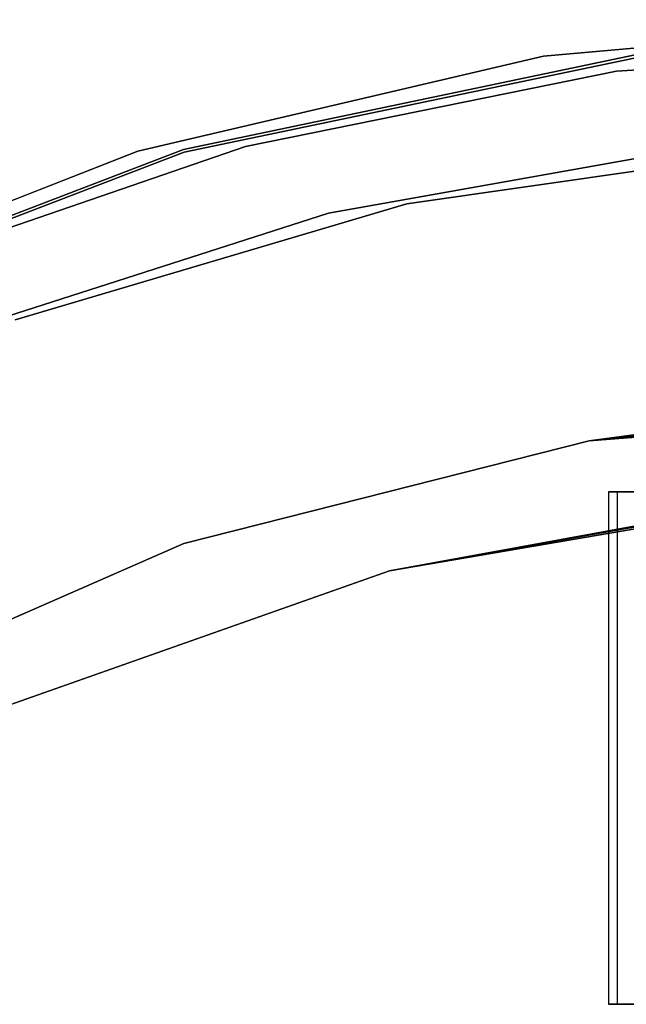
# Model space of a CAD drawing. Extents: x -91 to 91, y -91 to 262.
# Tile 355 of 480: x -17 to -7, y 34 to 51. Entities that reach past the tile are written whole.
import ezdxf

# ---------------------------------------------------------------- set-up
doc = ezdxf.new("R2010")
doc.units = 0
doc.header["$LTSCALE"] = 25.4
doc.layers.get('0').update_dxf_attribs({"linetype": 'CONTINUOUS'})

# ---------------------------------------------------------------- blocks, each defined once
blk = doc.blocks.new('ETE0_STL_1')
at = {"color": 0}
for p, q in [((-0.833, 51.243, 162.508), (-8.118, 50.603, 162.508)), ((-8.118, 50.603, 164.508), (-0.833, 51.243, 164.508)), ((-8.118, 50.603, 164.508), (-0.833, 51.243, 164.508)), ((-0.833, 51.243, 162.508), (-8.118, 50.603, 162.508)), ((-0.206, 50.8, 327.508), (-6.835, 50.338, 327.508)), ((-6.835, 50.338, 321.008), (-0.206, 50.8, 321.008)), ((-0.206, 50.8, 327.508), (-6.835, 50.338, 327.508)), ((-6.835, 50.338, 321.008), (-0.206, 50.8, 321.008)), ((-8.118, 50.603, 162.508), (-15.237, 48.933, 162.508)), ((-15.237, 48.933, 164.508), (-8.118, 50.603, 164.508)), ((-15.237, 48.933, 164.508), (-8.118, 50.603, 164.508)), ((-8.118, 50.603, 162.508), (-15.237, 48.933, 162.508)), ((-6.397, 50.648, 327.508), (-14.438, 48.966, 327.508)), ((-14.438, 48.966, 160.508), (-6.397, 50.648, 160.508)), ((-6.397, 50.648, 327.508), (-14.438, 48.966, 327.508)), ((-14.438, 48.966, 160.508), (-6.397, 50.648, 160.508)), ((-14.424, 48.918, 327.508), (-6.39, 50.598, 327.508)), ((-6.39, 50.598, 160.508), (-14.424, 48.918, 160.508)), ((-6.39, 50.598, 160.508), (-14.424, 48.918, 160.508)), ((-14.424, 48.918, 327.508), (-6.39, 50.598, 327.508)), ((-8.118, 50.603, 164.508), (-8.118, 50.603, 162.508)), ((-8.118, 50.603, 164.508), (-8.118, 50.603, 162.508)), ((-6.835, 50.338, 327.508), (-13.347, 49.015, 327.508)), ((-13.347, 49.015, 321.008), (-6.835, 50.338, 321.008)), ((-6.835, 50.338, 327.508), (-13.347, 49.015, 327.508)), ((-13.347, 49.015, 321.008), (-6.835, 50.338, 321.008)), ((-6.835, 50.338, 327.508), (-6.835, 50.338, 321.008)), ((-6.835, 50.338, 327.508), (-6.835, 50.338, 321.008)), ((-14.438, 48.966, 327.508), (-22.106, 46.016, 327.508)), ((-22.106, 46.016, 160.508), (-14.438, 48.966, 160.508)), ((-14.438, 48.966, 327.508), (-22.106, 46.016, 327.508)), ((-22.106, 46.016, 160.508), (-14.438, 48.966, 160.508)), ((-13.347, 49.015, 327.508), (-19.63, 46.854, 327.508)), ((-19.63, 46.854, 321.008), (-13.347, 49.015, 321.008)), ((-13.347, 49.015, 327.508), (-19.63, 46.854, 327.508)), ((-19.63, 46.854, 321.008), (-13.347, 49.015, 321.008)), ((-14.438, 48.966, 327.508), (-14.438, 48.966, 160.508)), ((-14.438, 48.966, 327.508), (-14.438, 48.966, 160.508)), ((-13.347, 49.015, 327.508), (-13.347, 49.015, 321.008)), ((-13.347, 49.015, 327.508), (-13.347, 49.015, 321.008)), ((-11.89, 47.845, 327.508), (-5.406, 49.003, 327.508)), ((-5.406, 49.003, 321.008), (-11.89, 47.845, 321.008)), ((-5.406, 49.003, 321.008), (-11.89, 47.845, 321.008)), ((-11.89, 47.845, 327.508), (-5.406, 49.003, 327.508)), ((-3.413, 49.031, 327.508), (-10.516, 48.012, 327.508)), ((-10.516, 48.012, 328.508), (-3.413, 49.031, 328.508)), ((-10.516, 48.012, 328.508), (-3.413, 49.031, 328.508)), ((-3.413, 49.031, 327.508), (-10.516, 48.012, 327.508)), ((-22.084, 45.971, 327.508), (-14.424, 48.918, 327.508)), ((-14.424, 48.918, 160.508), (-22.084, 45.971, 160.508)), ((-14.424, 48.918, 160.508), (-22.084, 45.971, 160.508)), ((-22.084, 45.971, 327.508), (-14.424, 48.918, 327.508)), ((-15.237, 48.933, 162.508), (-22.045, 46.266, 162.508)), ((-22.045, 46.266, 164.508), (-15.237, 48.933, 164.508)), ((-22.045, 46.266, 164.508), (-15.237, 48.933, 164.508)), ((-15.237, 48.933, 162.508), (-22.045, 46.266, 162.508)), ((-15.237, 48.933, 164.508), (-15.237, 48.933, 162.508)), ((-15.237, 48.933, 164.508), (-15.237, 48.933, 162.508)), ((-14.424, 48.918, 160.508), (-14.424, 48.918, 327.508)), ((-14.424, 48.918, 160.508), (-14.424, 48.918, 327.508)), ((-10.516, 48.012, 327.508), (-17.394, 45.969, 327.508)), ((-17.394, 45.969, 328.508), (-10.516, 48.012, 328.508)), ((-17.394, 45.969, 328.508), (-10.516, 48.012, 328.508)), ((-10.516, 48.012, 327.508), (-17.394, 45.969, 327.508)), ((-10.516, 48.012, 328.508), (-10.516, 48.012, 327.508)), ((-10.516, 48.012, 328.508), (-10.516, 48.012, 327.508)), ((-18.161, 45.833, 327.508), (-11.89, 47.845, 327.508)), ((-11.89, 47.845, 321.008), (-18.161, 45.833, 321.008)), ((-11.89, 47.845, 321.008), (-18.161, 45.833, 321.008)), ((-18.161, 45.833, 327.508), (-11.89, 47.845, 327.508)), ((-11.89, 47.845, 321.008), (-11.89, 47.845, 327.508)), ((-11.89, 47.845, 321.008), (-11.89, 47.845, 327.508)), ((0, 44.45), (-7.316, 43.844)), ((0, 44.45, 17.55), (-7.316, 43.844, 158.5)), ((-7.316, 43.844, 158.5), (0, 44.45, 158.5)), ((0, 44.45, 17.55), (-7.316, 43.844, 158.5)), ((-7.316, 43.844, 158.5), (0, 44.45, 158.5)), ((0, 44.45), (-7.316, 43.844)), ((-1.613, 44.421, 8.746), (-7.316, 43.844)), ((-1.613, 44.421, 8.746), (-7.316, 43.844)), ((-1.613, 44.421, 17.254), (-7.316, 43.844, 158.5)), ((-1.613, 44.421, 17.254), (-7.316, 43.844, 158.5)), ((-7.316, 43.844, 158.5), (-2.585, 44.375, 16.744)), ((-2.583, 44.375, 9.255), (-7.316, 43.844)), ((-2.583, 44.375, 9.255), (-7.316, 43.844)), ((-7.316, 43.844, 158.5), (-2.585, 44.375, 16.744)), ((-3.406, 44.319, 16.017), (-7.316, 43.844, 158.5)), ((-3.406, 44.319, 16.017), (-7.316, 43.844, 158.5)), ((-3.406, 44.319, 9.983), (-7.316, 43.844)), ((-3.406, 44.319, 9.983), (-7.316, 43.844)), ((-4.028, 44.267, 15.116), (-7.316, 43.844, 158.5)), ((-4.028, 44.267, 15.116), (-7.316, 43.844, 158.5)), ((-4.03, 44.267, 10.887), (-7.316, 43.844)), ((-4.03, 44.267, 10.887), (-7.316, 43.844)), ((-4.418, 44.23, 14.089), (-7.316, 43.844, 158.5)), ((-4.418, 44.23, 14.089), (-7.316, 43.844, 158.5)), ((-7.316, 43.844), (-4.418, 44.23, 11.911)), ((-7.316, 43.844), (-4.418, 44.23, 11.911)), ((-4.55, 44.217, 12.999), (-7.316, 43.844, 158.5)), ((-4.55, 44.217, 12.999), (-7.316, 43.844, 158.5)), ((-4.55, 44.217, 12.999), (-7.316, 43.844)), ((-4.55, 44.217, 12.999), (-7.316, 43.844)), ((-14.433, 42.042, 158.5), (-7.316, 43.844, 158.5)), ((-7.316, 43.844), (-14.433, 42.042)), ((-14.433, 42.042, 158.5), (-7.316, 43.844, 158.5)), ((-7.316, 43.844), (-14.433, 42.042)), ((-7.316, 43.844, 158.5), (-7.316, 43.844)), ((-7.316, 43.844, 158.5), (-7.316, 43.844)), ((-6.824, 42.95, 11.442), (-6.98, 42.95, 12.477)), ((-6.98, 42.95, 12.477), (-6.98, 42.95, 13.523)), ((-6.98, 42.95, 13.523), (-6.824, 42.95, 14.558)), ((-6.98, 42.95, 13.523), (-6.824, 42.95, 14.558)), ((-6.98, 42.95, 13.523), (-6.98, 33.95, 13.523)), ((-6.98, 42.95, 12.477), (-6.98, 42.95, 13.523)), ((-6.98, 42.95, 12.477), (-6.98, 33.95, 12.477)), ((-6.98, 42.95, 13.523), (-6.98, 33.95, 13.523)), ((-6.824, 42.95, 11.442), (-6.98, 42.95, 12.477)), ((-6.98, 42.95, 12.477), (-6.98, 33.95, 12.477)), ((-6.516, 42.95, 10.443), (-6.824, 42.95, 11.442)), ((-6.824, 42.95, 14.558), (-6.516, 42.95, 15.557)), ((-6.824, 42.95, 14.558), (-6.516, 42.95, 15.557)), ((-6.824, 42.95, 14.558), (-6.824, 33.95, 14.558)), ((-6.824, 42.95, 14.558), (-6.824, 33.95, 14.558)), ((-6.824, 42.95, 11.442), (-6.824, 33.95, 11.442)), ((-6.516, 42.95, 10.443), (-6.824, 42.95, 11.442)), ((-6.824, 42.95, 11.442), (-6.824, 33.95, 11.442)), ((-3.642, 42.795, 158.5), (-10.822, 41.564, 158.5)), ((-3.642, 42.795, 10.273), (-10.822, 41.564)), ((-10.822, 41.564), (-3.642, 42.795)), ((-3.642, 42.795, 10.273), (-10.822, 41.564)), ((-3.642, 42.795, 158.5), (-10.822, 41.564, 158.5)), ((-10.822, 41.564), (-3.642, 42.795)), ((-4.113, 42.753, 11.053), (-10.822, 41.564)), ((-4.113, 42.753, 11.053), (-10.822, 41.564)), ((-10.822, 41.564), (-4.418, 42.722, 11.911)), ((-10.822, 41.564, 158.5), (-4.418, 42.722, 14.089)), ((-10.822, 41.564), (-4.418, 42.722, 11.911)), ((-10.822, 41.564), (-4.418, 42.722, 14.089)), ((-10.822, 41.564, 158.5), (-4.418, 42.722, 14.089)), ((-10.822, 41.564), (-4.418, 42.722, 14.089)), ((-4.55, 42.708, 13.001), (-10.822, 41.564)), ((-4.55, 42.708, 13.001), (-10.822, 41.564)), ((-21.156, 39.093, 158.5), (-14.433, 42.042, 158.5)), ((-14.433, 42.042), (-21.156, 39.093)), ((-21.156, 39.093, 158.5), (-14.433, 42.042, 158.5)), ((-14.433, 42.042), (-21.156, 39.093)), ((-14.433, 42.042, 158.5), (-14.433, 42.042)), ((-14.433, 42.042, 158.5), (-14.433, 42.042)), ((-17.691, 39.137), (-10.822, 41.564)), ((-10.822, 41.564, 158.5), (-17.691, 39.137, 158.5)), ((-10.822, 41.564, 158.5), (-17.691, 39.137, 158.5)), ((-17.691, 39.137), (-10.822, 41.564)), ((-10.822, 41.564), (-10.822, 41.564, 158.5)), ((-10.822, 41.564), (-10.822, 41.564, 158.5)), ((-6.824, 33.95, 14.558), (-6.98, 33.95, 13.523)), ((-6.98, 33.95, 13.523), (-6.98, 33.95, 12.477)), ((-6.98, 33.95, 12.477), (-6.824, 33.95, 11.442)), ((-6.824, 33.95, 14.558), (-6.98, 33.95, 13.523)), ((-6.98, 33.95, 13.523), (-6.98, 33.95, 12.477)), ((-6.98, 33.95, 12.477), (-6.824, 33.95, 11.442)), ((-6.516, 33.95, 15.557), (-6.824, 33.95, 14.558)), ((-6.824, 33.95, 11.442), (-6.516, 33.95, 10.443)), ((-6.516, 33.95, 15.557), (-6.824, 33.95, 14.558)), ((-6.824, 33.95, 11.442), (-6.516, 33.95, 10.443))]:
    blk.add_line(p, q, dxfattribs=at)

msp = doc.modelspace()

# ---------------------------------------------------------------- block references
at = {"color": 253}
msp.add_blockref('ETE0_STL_1', (0, 0), dxfattribs=at)

doc.saveas('drawing.dxf')
